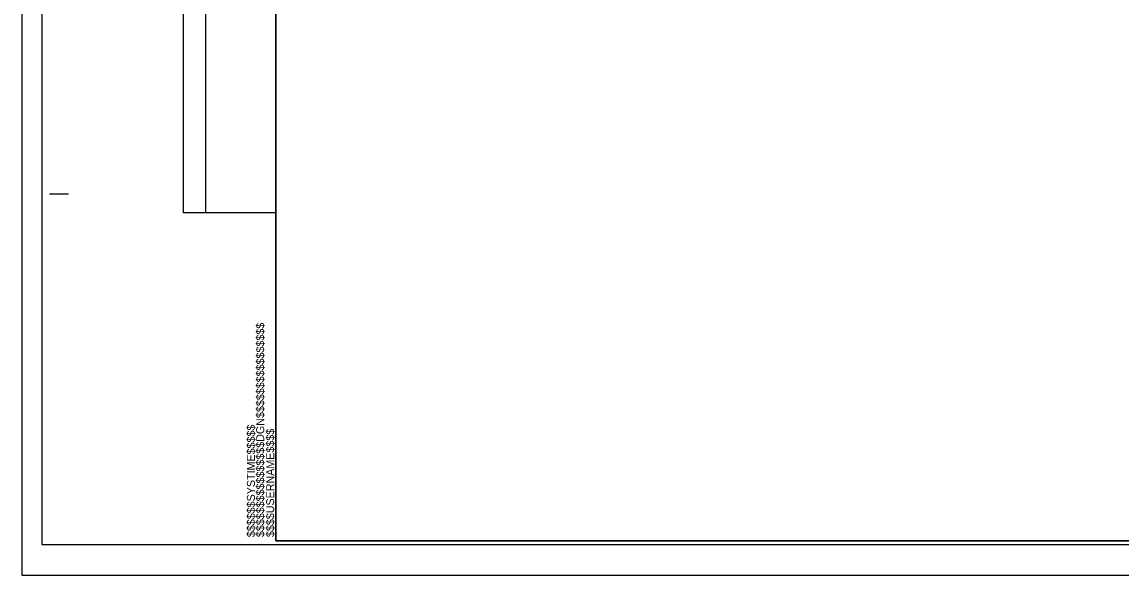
# Model space of a CAD drawing. Extents: x 2241081 to 2251104, y 658534 to 663427.
# Drawn here: x 2242806 to 2243527, y 661743 to 662106 of the extents above; entities that cross this region are included whole.
import ezdxf

# ---------------------------------------------------------------- set-up
doc = ezdxf.new("R2010")
doc.units = 0
for name, color, linetype in [('Sheet Block Revision CELL', 7, 'Continuous'), ('Sheet Cutting Line CELL', 7, 'Continuous'), ('Sheet Plan CELL', 7, 'Continuous'), ('Sheet Plot Border Inside CELL', 7, 'Continuous'), ('Sheet Plot Border Outside CELL', 7, 'Continuous')]:
    doc.layers.add(name, color=color, linetype=linetype)

msp = doc.modelspace()

# ---------------------------------------------------------------- linework, layer by layer
at = {"layer": 'Sheet Block Revision CELL'}
msp.add_line((2242926.64, 661980.4), (2242926.63, 662771.04), dxfattribs=at)
msp.add_lwpolyline([(2242912.09, 661980.38), (2242912.09, 662771.03), (2242972.63, 662771.05), (2242972.63, 661980.4)], close=True, dxfattribs=at)
at = {"layer": 'Sheet Cutting Line CELL'}
for p, q in [((2242806.13, 662837.89), (2242806.13, 661742.89)), ((2242806.13, 661742.89), (2244489.63, 661742.89))]:
    msp.add_line(p, q, dxfattribs=at)
at = {"layer": 'Sheet Plan CELL'}
for p, q in [((2242824.14, 661992.89), (2242836.64, 661992.88)), ((2242972.61, 661765.4), (2242972.61, 661765.4))]:
    msp.add_line(p, q, dxfattribs=at)
for points in [[(2242972.61, 661765.4), (2242972.59, 662815.38), (2244272.58, 662815.42), (2244272.59, 662665.35), (2244472.63, 662665.34), (2244472.63, 661765.4)], [(2244472.65, 662815.4), (2242972.62, 662815.4), (2242972.61, 661765.4), (2244472.63, 661765.4)]]:
    msp.add_lwpolyline(points, close=True, dxfattribs=at)
at = {"layer": 'Sheet Plot Border Inside CELL'}
msp.add_lwpolyline([(2242819.13, 661762.89), (2244485.11, 661762.9), (2244485.13, 662817.89), (2242819.13, 662817.89)], close=True, dxfattribs=at)
at = {"layer": 'Sheet Plot Border Outside CELL'}
msp.add_lwpolyline([(2242806.13, 661742.89), (2244489.63, 661742.89), (2244489.63, 662837.89), (2242806.13, 662837.89)], close=True, dxfattribs=at)

# ---------------------------------------------------------------- texts
at = {"layer": 'Sheet Plan CELL'}
for s, p in [('$$$$$$$$$$$$$$$$DGN$$$$$$$$$$$$$$$$', (2242964.98, 661767.77)), ('$$$$$$SYSTIME$$$$$', (2242958.9, 661767.74)), ('$$$$USERNAME$$$$', (2242971.53, 661767.78))]:
    msp.add_text(s, height=5.25, rotation=89.99994, dxfattribs=at).set_placement(p)

doc.saveas('drawing.dxf')
